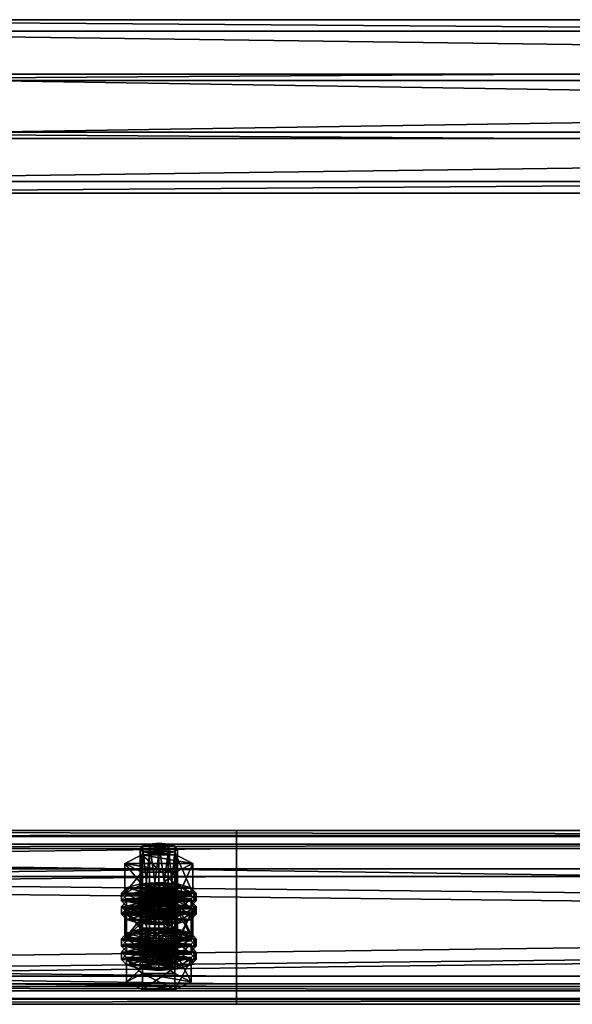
# Model space of a CAD drawing. Header units: millimetres. Extents: x 60485 to 71303, y 100 to 16900.
# Tile 873 of 1056: x 66030 to 66208, y 9911 to 10228. Entities that reach past the tile are written whole.
import ezdxf

# ---------------------------------------------------------------- set-up
doc = ezdxf.new("R2010")
doc.units = ezdxf.units.MM
for name, color, linetype in [('13', 7, 'Continuous'), ('4', 7, 'Continuous'), ('9', 7, 'Continuous')]:
    doc.layers.add(name, color=color, linetype=linetype)

msp = doc.modelspace()

# ---------------------------------------------------------------- meshes
at = {"layer": '13', "color": 7}
mesh = msp.add_polyface(dxfattribs=at)
corners = [(66075, 9959.24, 5211.08), (66072, 9959.47, 5211.85), (66072, 9938.44, 5218.28), (66069.8, 9960.12, 5213.95), (66069.8, 9939.08, 5220.38), (66069, 9960.99, 5216.81), (66069, 9939.95, 5223.25), (66069.8, 9961.87, 5219.68), (66069.8, 9940.83, 5226.12), (66072, 9962.51, 5221.78), (66072, 9941.47, 5228.22), (66075, 9962.75, 5222.55), (66075, 9941.71, 5228.99), (66078, 9959.47, 5211.85), (66080.2, 9960.12, 5213.95), (66081, 9960.99, 5216.81), (66080.2, 9961.87, 5219.68), (66078, 9962.51, 5221.78), (66080.48, 9953.43, 5209.19), (66069.52, 9953.43, 5209.19), (66069.52, 9943.87, 5212.12), (66064.03, 9956.21, 5218.28), (66064.03, 9946.65, 5221.2), (66069.52, 9958.99, 5227.36), (66069.52, 9949.43, 5230.29), (66080.48, 9949.43, 5230.29), (66085.97, 9956.21, 5218.28), (66080.48, 9943.87, 5212.12), (66064.61, 9944.1, 5228.26), (66085.39, 9944.1, 5228.26), (66069, 9945.39, 5232.46), (66081, 9945.39, 5232.46), (66075, 9945.86, 5233.99), (66064.61, 9944.89, 5215.46), (66063, 9946.65, 5221.2), (66063, 9944.26, 5221.93), (66064.61, 9948.4, 5226.94), (66064.61, 9946.01, 5227.67), (66069, 9949.69, 5231.14), (66069, 9947.3, 5231.87), (66075, 9950.16, 5232.68), (66075, 9947.77, 5233.41), (66085.39, 9944.89, 5215.46), (66087, 9946.65, 5221.2), (66085.39, 9948.4, 5226.94), (66081, 9949.69, 5231.14), (66085.39, 9946.01, 5227.67), (66087, 9944.26, 5221.93), (66072, 9944.85, 5164.03), (66078, 9944.85, 5164.03), (66069.8, 9945.49, 5166.13), (66080.2, 9945.49, 5166.13), (66069, 9946.37, 5169), (66081, 9946.37, 5169), (66069.8, 9947.25, 5171.87), (66080.2, 9947.25, 5171.87), (66072, 9947.89, 5173.97)]
mesh.append_faces([[corners[k] for k in face] for face in [(5, 8, 6, 6), (7, 10, 8, 8), (9, 12, 10, 10), (13, 1, 0, 0), (9, 17, 11, 11), (19, 22, 20, 20), (21, 24, 22, 22), (23, 25, 24, 24), (18, 21, 19, 19), (30, 31, 32, 32), (34, 37, 35, 35), (36, 39, 37, 37), (38, 41, 39, 39), (38, 45, 40, 40)]], dxfattribs={"vtx0": -1, "color": 7})
mesh.append_faces([[corners[k] for k in face] for face in [(1, 13, 3, 3), (3, 14, 5, 5), (5, 15, 7, 7), (7, 16, 9, 9), (21, 26, 23, 23), (24, 27, 22, 22), (28, 29, 30, 30), (33, 42, 34, 34), (34, 43, 36, 36), (36, 44, 38, 38), (39, 46, 37, 37), (37, 47, 35, 35), (48, 49, 50, 50), (50, 51, 52, 52), (52, 53, 54, 54), (54, 55, 56, 56)]], dxfattribs={"vtx0": -1, "vtx1": -1, "color": 7})
mesh.append_faces([[corners[k] for k in face] for face in [(0, 1, 2, 2), (1, 3, 4, 4), (3, 5, 6, 6), (5, 7, 8, 8), (7, 9, 10, 10), (9, 11, 12, 12), (18, 19, 20, 20), (19, 21, 22, 22), (21, 23, 24, 24), (33, 34, 35, 35), (34, 36, 37, 37), (36, 38, 39, 39), (38, 40, 41, 41)]], dxfattribs={"vtx2": -1, "vtx3": -1, "color": 7})
mesh = msp.add_polyface(dxfattribs=at)
corners = [(66081, 9960.99, 5216.81), (66080.2, 9960.12, 5213.95), (66080.2, 9939.08, 5220.38), (66081, 9939.95, 5223.25), (66078, 9959.47, 5211.85), (66078, 9938.44, 5218.28), (66075, 9959.24, 5211.08), (66075, 9938.2, 5217.51), (66075, 9962.75, 5222.55), (66078, 9962.51, 5221.78), (66078, 9941.47, 5228.22), (66075, 9941.71, 5228.99), (66080.2, 9961.87, 5219.68), (66080.2, 9940.83, 5226.12), (66069.8, 9960.12, 5213.95), (66069, 9960.99, 5216.81), (66069.8, 9961.87, 5219.68), (66072, 9962.51, 5221.78), (66085.97, 9956.21, 5218.28), (66080.48, 9953.43, 5209.19), (66080.48, 9943.87, 5212.12), (66085.97, 9946.65, 5221.2), (66069.52, 9943.87, 5212.12), (66069.52, 9958.99, 5227.36), (66080.48, 9958.99, 5227.36), (66080.48, 9949.43, 5230.29), (66064.03, 9956.21, 5218.28), (66069.52, 9949.43, 5230.29), (66069, 9945.39, 5232.46), (66085.39, 9944.1, 5228.26), (66081, 9945.39, 5232.46), (66075, 9950.16, 5232.68), (66081, 9949.69, 5231.14), (66081, 9947.3, 5231.87), (66075, 9947.77, 5233.41), (66085.39, 9948.4, 5226.94), (66085.39, 9946.01, 5227.67), (66087, 9946.65, 5221.2), (66087, 9944.26, 5221.93), (66063, 9946.65, 5221.2), (66085.39, 9944.89, 5215.46), (66064.61, 9948.4, 5226.94), (66069, 9949.69, 5231.14), (66069, 9947.3, 5231.87), (66064.61, 9946.01, 5227.67), (66078, 9944.85, 5164.03), (66072, 9944.85, 5164.03), (66075, 9944.61, 5163.26), (66069.8, 9945.49, 5166.13), (66080.2, 9945.49, 5166.13), (66069, 9946.37, 5169), (66081, 9946.37, 5169), (66069.8, 9947.25, 5171.87), (66080.2, 9947.25, 5171.87), (66072, 9947.89, 5173.97), (66078, 9947.89, 5173.97), (66075, 9948.12, 5174.74)]
mesh.append_faces([[corners[k] for k in face] for face in [(0, 2, 3, 3), (8, 10, 11, 11), (9, 13, 10, 10), (12, 3, 13, 13), (18, 20, 21, 21), (19, 22, 20, 20), (24, 21, 25, 25), (23, 18, 24, 24), (21, 27, 25, 25), (31, 33, 34, 34), (32, 36, 33, 33), (35, 38, 36, 36), (33, 43, 34, 34), (45, 46, 47, 47), (54, 55, 56, 56)]], dxfattribs={"vtx0": -1, "color": 7})
mesh.append_faces([[corners[k] for k in face] for face in [(14, 4, 1, 1), (15, 1, 0, 0), (16, 0, 12, 12), (17, 12, 9, 9), (26, 19, 18, 18), (27, 21, 20, 20), (28, 29, 30, 30), (39, 40, 37, 37), (41, 37, 35, 35), (42, 35, 32, 32), (43, 33, 36, 36), (44, 36, 38, 38), (48, 45, 49, 49), (50, 49, 51, 51), (52, 51, 53, 53), (54, 53, 55, 55)]], dxfattribs={"vtx0": -1, "vtx2": -1, "vtx3": -1, "color": 7})
mesh.append_faces([[corners[k] for k in face] for face in [(0, 1, 2, 2), (1, 4, 5, 5), (4, 6, 7, 7), (8, 9, 10, 10), (9, 12, 13, 13), (12, 0, 3, 3), (18, 19, 20, 20), (23, 24, 25, 25), (24, 18, 21, 21), (31, 32, 33, 33), (32, 35, 36, 36), (35, 37, 38, 38)]], dxfattribs={"vtx2": -1, "vtx3": -1, "color": 7})
mesh = msp.add_polyface(dxfattribs=at)
corners = [(66075, 9959.24, 5211.08), (66072, 9938.44, 5218.28), (66075, 9938.2, 5217.51), (66072, 9959.47, 5211.85), (66069.8, 9939.08, 5220.38), (66069.8, 9960.12, 5213.95), (66069, 9939.95, 5223.25), (66078, 9941.47, 5228.22), (66072, 9941.47, 5228.22), (66075, 9941.71, 5228.99), (66080.2, 9940.83, 5226.12), (66069.8, 9940.83, 5226.12), (66081, 9939.95, 5223.25), (66080.2, 9939.08, 5220.38), (66078, 9938.44, 5218.28), (66064.61, 9939.95, 5223.25), (66069.8, 9942.59, 5231.86), (66069.8, 9935.42, 5234.05), (66080.2, 9937.32, 5214.64), (66069.8, 9937.32, 5214.64), (66085.39, 9939.95, 5223.25), (66064.03, 9946.65, 5221.2), (66080.48, 9943.87, 5212.12), (66069.52, 9943.87, 5212.12), (66075, 9938.84, 5211.04), (66069, 9939.31, 5212.58), (66069, 9936.92, 5213.31), (66064.61, 9940.59, 5216.78), (66064.61, 9938.2, 5217.51), (66063, 9942.35, 5222.52), (66063, 9939.95, 5223.25), (66064.61, 9944.1, 5228.26), (66064.61, 9941.71, 5228.99), (66069, 9945.39, 5232.46), (66069, 9942.99, 5233.19), (66075, 9945.86, 5233.99), (66075, 9943.46, 5234.72), (66081, 9939.31, 5212.58), (66085.39, 9940.59, 5216.78), (66087, 9942.35, 5222.52), (66085.39, 9941.71, 5228.99), (66087, 9939.95, 5223.25), (66085.39, 9938.2, 5217.51), (66075, 9943.14, 5209.73), (66069, 9943.61, 5211.26), (66069, 9941.22, 5212), (66075, 9940.75, 5210.46), (66064.61, 9944.89, 5215.46), (66064.61, 9942.5, 5216.2), (66063, 9944.26, 5221.93), (66081, 9943.61, 5211.26), (66085.39, 9942.5, 5216.2), (66081, 9941.22, 5212), (66072, 9947.89, 5173.97), (66075, 9948.12, 5174.74), (66075, 9927.08, 5181.17), (66064.03, 9941.59, 5170.46), (66069.52, 9944.36, 5179.55), (66069.52, 9934.8, 5182.47), (66080.48, 9938.81, 5161.38), (66069.52, 9938.81, 5161.38), (66085.97, 9941.59, 5170.46)]
mesh.append_faces([[corners[k] for k in face] for face in [(0, 1, 2, 2), (3, 4, 1, 1), (5, 6, 4, 4), (7, 8, 9, 9), (1, 14, 2, 2), (18, 15, 19, 19), (21, 22, 23, 23), (25, 28, 26, 26), (27, 30, 28, 28), (29, 32, 30, 30), (31, 34, 32, 32), (33, 36, 34, 34), (37, 25, 24, 24), (43, 45, 46, 46), (44, 48, 45, 45), (47, 49, 48, 48), (59, 56, 60, 60)]], dxfattribs={"vtx0": -1, "color": 7})
mesh.append_faces([[corners[k] for k in face] for face in [(8, 10, 11, 11), (11, 12, 6, 6), (6, 13, 4, 4), (4, 14, 1, 1), (15, 20, 16, 16), (25, 37, 27, 27), (27, 38, 29, 29), (29, 39, 31, 31), (34, 40, 32, 32), (32, 41, 30, 30), (30, 42, 28, 28), (44, 50, 47, 47), (49, 51, 48, 48), (48, 52, 45, 45), (56, 61, 57, 57)]], dxfattribs={"vtx0": -1, "vtx1": -1, "color": 7})
mesh.append_faces([[corners[k] for k in face] for face in [(15, 16, 17, 17), (24, 25, 26, 26), (25, 27, 28, 28), (27, 29, 30, 30), (29, 31, 32, 32), (31, 33, 34, 34), (33, 35, 36, 36), (43, 44, 45, 45), (44, 47, 48, 48), (53, 54, 55, 55), (56, 57, 58, 58)]], dxfattribs={"vtx2": -1, "vtx3": -1, "color": 7})
mesh = msp.add_polyface(dxfattribs=at)
corners = [(66080.2, 9960.12, 5213.95), (66078, 9938.44, 5218.28), (66080.2, 9939.08, 5220.38), (66078, 9959.47, 5211.85), (66075, 9938.2, 5217.51), (66072, 9941.47, 5228.22), (66078, 9941.47, 5228.22), (66080.2, 9940.83, 5226.12), (66069.8, 9940.83, 5226.12), (66081, 9939.95, 5223.25), (66069, 9939.95, 5223.25), (66069.8, 9939.08, 5220.38), (66069.8, 9942.59, 5231.86), (66080.2, 9942.59, 5231.86), (66080.2, 9935.42, 5234.05), (66064.61, 9939.95, 5223.25), (66080.2, 9937.32, 5214.64), (66085.39, 9939.95, 5223.25), (66087, 9942.35, 5222.52), (66085.39, 9940.59, 5216.78), (66085.39, 9938.2, 5217.51), (66087, 9939.95, 5223.25), (66081, 9939.31, 5212.58), (66081, 9936.92, 5213.31), (66075, 9938.84, 5211.04), (66075, 9936.44, 5211.77), (66075, 9945.86, 5233.99), (66081, 9945.39, 5232.46), (66081, 9942.99, 5233.19), (66075, 9943.46, 5234.72), (66085.39, 9944.1, 5228.26), (66085.39, 9941.71, 5228.99), (66064.61, 9940.59, 5216.78), (66063, 9942.35, 5222.52), (66064.61, 9944.1, 5228.26), (66069, 9942.99, 5233.19), (66064.61, 9941.71, 5228.99), (66063, 9939.95, 5223.25), (66064.61, 9938.2, 5217.51), (66087, 9946.65, 5221.2), (66085.39, 9944.89, 5215.46), (66085.39, 9942.5, 5216.2), (66087, 9944.26, 5221.93), (66081, 9943.61, 5211.26), (66081, 9941.22, 5212), (66075, 9943.14, 5209.73), (66075, 9940.75, 5210.46), (66069, 9943.61, 5211.26), (66064.61, 9944.89, 5215.46), (66063, 9944.26, 5221.93), (66064.61, 9942.5, 5216.2), (66069, 9941.22, 5212), (66069.52, 9944.36, 5179.55), (66080.48, 9944.36, 5179.55), (66080.48, 9934.8, 5182.47), (66085.97, 9941.59, 5170.46), (66085.97, 9932.02, 5173.39), (66064.03, 9941.59, 5170.46), (66080.48, 9938.81, 5161.38)]
mesh.append_faces([[corners[k] for k in face] for face in [(0, 1, 2, 2), (3, 4, 1, 1), (12, 17, 13, 13), (18, 20, 21, 21), (19, 23, 20, 20), (26, 28, 29, 29), (27, 31, 28, 28), (30, 21, 31, 31), (28, 35, 29, 29), (39, 41, 42, 42), (40, 44, 41, 41), (43, 46, 44, 44), (43, 47, 45, 45), (51, 44, 46, 46), (52, 55, 53, 53)]], dxfattribs={"vtx0": -1, "color": 7})
mesh.append_faces([[corners[k] for k in face] for face in [(5, 6, 7, 7), (8, 7, 9, 9), (10, 9, 2, 2), (11, 2, 1, 1), (15, 16, 17, 17), (32, 22, 19, 19), (33, 19, 18, 18), (34, 18, 30, 30), (35, 28, 31, 31), (36, 31, 21, 21), (37, 21, 20, 20), (38, 20, 23, 23), (48, 43, 40, 40), (49, 42, 41, 41), (50, 41, 44, 44), (57, 58, 55, 55)]], dxfattribs={"vtx0": -1, "vtx2": -1, "vtx3": -1, "color": 7})
mesh.append_faces([[corners[k] for k in face] for face in [(12, 13, 14, 14), (18, 19, 20, 20), (19, 22, 23, 23), (22, 24, 25, 25), (26, 27, 28, 28), (27, 30, 31, 31), (30, 18, 21, 21), (39, 40, 41, 41), (40, 43, 44, 44), (43, 45, 46, 46), (52, 53, 54, 54), (53, 55, 56, 56)]], dxfattribs={"vtx2": -1, "vtx3": -1, "color": 7})
mesh = msp.add_polyface(dxfattribs=at)
corners = [(66085.39, 9939.95, 5223.25), (66080.2, 9937.32, 5214.64), (66080.2, 9930.15, 5216.84), (66085.39, 9932.78, 5225.44), (66069.8, 9930.15, 5216.84), (66080.2, 9942.59, 5231.86), (66080.2, 9935.42, 5234.05), (66069.8, 9935.42, 5234.05), (66081, 9939.31, 5212.58), (66075, 9936.44, 5211.77), (66081, 9936.92, 5213.31), (66081, 9946.37, 5169), (66080.2, 9945.49, 5166.13), (66080.2, 9924.45, 5172.57), (66081, 9925.33, 5175.44), (66078, 9944.85, 5164.03), (66078, 9923.81, 5170.47), (66075, 9944.61, 5163.26), (66075, 9923.57, 5169.7), (66075, 9948.12, 5174.74), (66078, 9947.89, 5173.97), (66078, 9926.85, 5180.41), (66075, 9927.08, 5181.17), (66080.2, 9947.25, 5171.87), (66080.2, 9926.21, 5178.31), (66085.97, 9941.59, 5170.46), (66080.48, 9938.81, 5161.38), (66080.48, 9929.24, 5164.3), (66085.97, 9932.02, 5173.39), (66069.52, 9929.24, 5164.3), (66080.48, 9944.36, 5179.55), (66080.48, 9934.8, 5182.47), (66069.52, 9934.8, 5182.47), (66075, 9931.23, 5186.18), (66081, 9930.76, 5184.64), (66081, 9928.37, 5185.37), (66069, 9930.76, 5184.64), (66085.39, 9929.48, 5180.44), (66087, 9932.02, 5173.39), (66085.39, 9930.27, 5167.65), (66085.39, 9927.88, 5168.38), (66087, 9929.63, 5174.12), (66075, 9935.53, 5184.86), (66081, 9935.06, 5183.33), (66081, 9932.67, 5184.06), (66075, 9933.14, 5185.6), (66085.39, 9933.78, 5179.13), (66085.39, 9931.39, 5179.86), (66064.61, 9930.27, 5167.65), (66081, 9928.98, 5163.45), (66063, 9932.02, 5173.39), (66064.61, 9933.78, 5179.13), (66069, 9935.06, 5183.33), (66064.61, 9931.39, 5179.86)]
mesh.append_faces([[corners[k] for k in face] for face in [(0, 2, 3, 3), (1, 4, 2, 2), (5, 3, 6, 6), (3, 7, 6, 6), (8, 9, 10, 10), (11, 13, 14, 14), (12, 16, 13, 13), (19, 21, 22, 22), (20, 24, 21, 21), (23, 14, 24, 24), (25, 27, 28, 28), (26, 29, 27, 27), (30, 28, 31, 31), (28, 32, 31, 31), (36, 34, 33, 33), (38, 40, 41, 41), (42, 44, 45, 45), (43, 47, 44, 44), (46, 41, 47, 47), (52, 43, 42, 42), (47, 45, 44, 44)]], dxfattribs={"vtx0": -1, "color": 7})
mesh.append_faces([[corners[k] for k in face] for face in [(7, 3, 2, 2), (32, 28, 27, 27), (36, 37, 34, 34), (48, 49, 39, 39), (50, 39, 38, 38), (51, 38, 46, 46), (52, 46, 43, 43), (53, 47, 41, 41)]], dxfattribs={"vtx0": -1, "vtx2": -1, "vtx3": -1, "color": 7})
mesh.append_faces([[corners[k] for k in face] for face in [(0, 1, 2, 2), (5, 0, 3, 3), (11, 12, 13, 13), (12, 15, 16, 16), (15, 17, 18, 18), (19, 20, 21, 21), (20, 23, 24, 24), (23, 11, 14, 14), (25, 26, 27, 27), (33, 34, 35, 35), (38, 39, 40, 40), (42, 43, 44, 44), (43, 46, 47, 47), (46, 38, 41, 41)]], dxfattribs={"vtx2": -1, "vtx3": -1, "color": 7})
mesh = msp.add_polyface(dxfattribs=at)
corners = [(66080.2, 9937.32, 5214.64), (66069.8, 9937.32, 5214.64), (66069.8, 9930.15, 5216.84), (66064.61, 9939.95, 5223.25), (66064.61, 9932.78, 5225.44), (66069.8, 9935.42, 5234.05), (66069.8, 9942.59, 5231.86), (66080.2, 9935.42, 5234.05), (66080.2, 9930.15, 5216.84), (66075, 9938.84, 5211.04), (66069, 9936.92, 5213.31), (66075, 9936.44, 5211.77), (66064.61, 9938.2, 5217.51), (66081, 9936.92, 5213.31), (66075, 9944.61, 5163.26), (66072, 9944.85, 5164.03), (66072, 9923.81, 5170.47), (66069.8, 9945.49, 5166.13), (66069.8, 9924.45, 5172.57), (66069, 9946.37, 5169), (66069, 9925.33, 5175.44), (66069.8, 9947.25, 5171.87), (66069.8, 9926.21, 5178.31), (66072, 9947.89, 5173.97), (66072, 9926.85, 5180.41), (66075, 9927.08, 5181.17), (66080.48, 9938.81, 5161.38), (66069.52, 9938.81, 5161.38), (66069.52, 9929.24, 5164.3), (66064.03, 9941.59, 5170.46), (66064.03, 9932.02, 5173.39), (66069.52, 9934.8, 5182.47), (66069.52, 9944.36, 5179.55), (66080.48, 9934.8, 5182.47), (66080.48, 9929.24, 5164.3), (66064.61, 9929.48, 5180.44), (66069, 9930.76, 5184.64), (66069, 9928.37, 5185.37), (66075, 9931.23, 5186.18), (66075, 9928.84, 5186.91), (66085.39, 9929.48, 5180.44), (66064.61, 9930.27, 5167.65), (66063, 9932.02, 5173.39), (66063, 9929.63, 5174.12), (66064.61, 9933.78, 5179.13), (66064.61, 9931.39, 5179.86), (66069, 9935.06, 5183.33), (66069, 9932.67, 5184.06), (66075, 9935.53, 5184.86), (66075, 9933.14, 5185.6), (66069, 9928.98, 5163.45), (66081, 9928.98, 5163.45), (66085.39, 9930.27, 5167.65), (66087, 9932.02, 5173.39), (66085.39, 9933.78, 5179.13), (66085.39, 9931.39, 5179.86), (66087, 9929.63, 5174.12)]
mesh.append_faces([[corners[k] for k in face] for face in [(1, 4, 2, 2), (3, 5, 4, 4), (6, 7, 5, 5), (4, 8, 2, 2), (9, 10, 11, 11), (10, 13, 11, 11), (17, 20, 18, 18), (19, 22, 20, 20), (21, 24, 22, 22), (23, 25, 24, 24), (27, 30, 28, 28), (29, 31, 30, 30), (32, 33, 31, 31), (30, 34, 28, 28), (42, 45, 43, 43), (44, 47, 45, 45), (46, 49, 47, 47)]], dxfattribs={"vtx0": -1, "color": 7})
mesh.append_faces([[corners[k] for k in face] for face in [(5, 8, 4, 4), (12, 13, 10, 10), (31, 34, 30, 30), (35, 40, 36, 36), (50, 51, 41, 41), (41, 52, 42, 42), (42, 53, 44, 44), (44, 54, 46, 46), (49, 55, 47, 47), (47, 55, 45, 45), (45, 56, 43, 43)]], dxfattribs={"vtx0": -1, "vtx1": -1, "color": 7})
mesh.append_faces([[corners[k] for k in face] for face in [(0, 1, 2, 2), (1, 3, 4, 4), (14, 15, 16, 16), (15, 17, 18, 18), (17, 19, 20, 20), (19, 21, 22, 22), (21, 23, 24, 24), (26, 27, 28, 28), (27, 29, 30, 30), (35, 36, 37, 37), (36, 38, 39, 39), (41, 42, 43, 43), (42, 44, 45, 45), (44, 46, 47, 47), (46, 48, 49, 49)]], dxfattribs={"vtx2": -1, "vtx3": -1, "color": 7})
mesh = msp.add_polyface(dxfattribs=at)
corners = [(66075, 9944.61, 5163.26), (66072, 9923.81, 5170.47), (66075, 9923.57, 5169.7), (66072, 9944.85, 5164.03), (66069.8, 9924.45, 5172.57), (66075, 9927.08, 5181.17), (66080.2, 9926.21, 5178.31), (66072, 9926.85, 5180.41), (66069.8, 9926.21, 5178.31), (66081, 9925.33, 5175.44), (66069, 9925.33, 5175.44), (66080.2, 9924.45, 5172.57), (66078, 9923.81, 5170.47), (66080.2, 9922.7, 5166.83), (66069.8, 9922.7, 5166.83), (66069.8, 9915.53, 5169.02), (66064.61, 9925.33, 5175.44), (66064.61, 9918.16, 5177.63), (66069.8, 9927.96, 5184.04), (66069.8, 9920.79, 5186.24), (66080.2, 9920.79, 5186.24), (66080.2, 9915.53, 5169.02), (66075, 9924.21, 5163.23), (66069, 9924.68, 5164.77), (66069, 9922.29, 5165.5), (66075, 9921.82, 5163.96), (66064.61, 9925.97, 5168.97), (66064.61, 9923.57, 5169.7), (66063, 9927.72, 5174.71), (66063, 9925.33, 5175.44), (66064.61, 9929.48, 5180.44), (66064.61, 9927.08, 5181.17), (66069, 9928.37, 5185.37), (66069, 9930.76, 5184.64), (66075, 9928.84, 5186.91), (66081, 9924.68, 5164.77), (66085.39, 9925.97, 5168.97), (66087, 9927.72, 5174.71), (66085.39, 9927.08, 5181.17), (66087, 9925.33, 5175.44), (66085.39, 9923.57, 5169.7), (66081, 9922.29, 5165.5), (66075, 9928.51, 5161.91), (66069, 9928.98, 5163.45), (66069, 9926.59, 5164.18), (66075, 9926.12, 5162.65), (66064.61, 9930.27, 5167.65), (66064.61, 9927.88, 5168.38), (66063, 9929.63, 5174.12), (66085.39, 9927.88, 5168.38), (66081, 9926.59, 5164.18)]
mesh.append_faces([[corners[k] for k in face] for face in [(0, 1, 2, 2), (3, 4, 1, 1), (1, 12, 2, 2), (14, 17, 15, 15), (16, 19, 17, 17), (18, 20, 19, 19), (13, 16, 14, 14), (17, 21, 15, 15), (22, 24, 25, 25), (23, 27, 24, 24), (26, 29, 27, 27), (28, 31, 29, 29), (30, 32, 31, 31), (33, 34, 32, 32), (35, 23, 22, 22), (42, 44, 45, 45), (43, 47, 44, 44), (46, 48, 47, 47)]], dxfattribs={"vtx0": -1, "color": 7})
mesh.append_faces([[corners[k] for k in face] for face in [(5, 6, 7, 7), (7, 6, 8, 8), (8, 9, 10, 10), (10, 11, 4, 4), (4, 12, 1, 1), (16, 13, 18, 18), (19, 21, 17, 17), (23, 35, 26, 26), (26, 36, 28, 28), (28, 37, 30, 30), (32, 38, 31, 31), (31, 39, 29, 29), (29, 40, 27, 27), (27, 41, 24, 24), (48, 49, 47, 47), (47, 50, 44, 44)]], dxfattribs={"vtx0": -1, "vtx1": -1, "color": 7})
mesh.append_faces([[corners[k] for k in face] for face in [(13, 14, 15, 15), (14, 16, 17, 17), (16, 18, 19, 19), (22, 23, 24, 24), (23, 26, 27, 27), (26, 28, 29, 29), (28, 30, 31, 31), (42, 43, 44, 44), (43, 46, 47, 47)]], dxfattribs={"vtx2": -1, "vtx3": -1, "color": 7})
mesh = msp.add_polyface(dxfattribs=at)
corners = [(66078, 9944.85, 5164.03), (66075, 9923.57, 5169.7), (66078, 9923.81, 5170.47), (66080.2, 9926.21, 5178.31), (66075, 9927.08, 5181.17), (66078, 9926.85, 5180.41), (66069.8, 9926.21, 5178.31), (66081, 9925.33, 5175.44), (66069, 9925.33, 5175.44), (66080.2, 9924.45, 5172.57), (66069.8, 9924.45, 5172.57), (66085.39, 9925.33, 5175.44), (66080.2, 9922.7, 5166.83), (66080.2, 9915.53, 5169.02), (66085.39, 9918.16, 5177.63), (66069.8, 9915.53, 5169.02), (66069.8, 9927.96, 5184.04), (66080.2, 9927.96, 5184.04), (66080.2, 9920.79, 5186.24), (66069.8, 9920.79, 5186.24), (66087, 9927.72, 5174.71), (66085.39, 9925.97, 5168.97), (66085.39, 9923.57, 5169.7), (66087, 9925.33, 5175.44), (66081, 9924.68, 5164.77), (66081, 9922.29, 5165.5), (66075, 9924.21, 5163.23), (66075, 9921.82, 5163.96), (66075, 9931.23, 5186.18), (66081, 9928.37, 5185.37), (66075, 9928.84, 5186.91), (66081, 9930.76, 5184.64), (66085.39, 9929.48, 5180.44), (66085.39, 9927.08, 5181.17), (66064.61, 9925.97, 5168.97), (66063, 9927.72, 5174.71), (66064.61, 9929.48, 5180.44), (66069, 9928.37, 5185.37), (66064.61, 9927.08, 5181.17), (66063, 9925.33, 5175.44), (66064.61, 9923.57, 5169.7), (66069, 9922.29, 5165.5), (66085.39, 9930.27, 5167.65), (66081, 9928.98, 5163.45), (66081, 9926.59, 5164.18), (66085.39, 9927.88, 5168.38), (66075, 9928.51, 5161.91), (66075, 9926.12, 5162.65), (66069, 9928.98, 5163.45), (66063, 9929.63, 5174.12), (66087, 9929.63, 5174.12), (66064.61, 9927.88, 5168.38), (66069, 9926.59, 5164.18)]
mesh.append_faces([[corners[k] for k in face] for face in [(0, 1, 2, 2), (3, 4, 5, 5), (11, 13, 14, 14), (12, 15, 13, 13), (17, 14, 18, 18), (16, 11, 17, 17), (14, 19, 18, 18), (20, 22, 23, 23), (21, 25, 22, 22), (24, 27, 25, 25), (28, 29, 30, 30), (31, 33, 29, 29), (32, 23, 33, 33), (29, 37, 30, 30), (41, 25, 27, 27), (42, 44, 45, 45), (43, 47, 44, 44), (43, 48, 46, 46), (52, 44, 47, 47)]], dxfattribs={"vtx0": -1, "color": 7})
mesh.append_faces([[corners[k] for k in face] for face in [(6, 3, 7, 7), (8, 7, 9, 9), (10, 9, 2, 2), (16, 12, 11, 11), (19, 14, 13, 13), (34, 24, 21, 21), (35, 21, 20, 20), (36, 20, 32, 32), (37, 29, 33, 33), (38, 33, 23, 23), (39, 23, 22, 22), (40, 22, 25, 25), (49, 50, 45, 45), (51, 45, 44, 44)]], dxfattribs={"vtx0": -1, "vtx2": -1, "vtx3": -1, "color": 7})
mesh.append_faces([[corners[k] for k in face] for face in [(11, 12, 13, 13), (16, 17, 18, 18), (17, 11, 14, 14), (20, 21, 22, 22), (21, 24, 25, 25), (24, 26, 27, 27), (31, 32, 33, 33), (32, 20, 23, 23), (42, 43, 44, 44), (43, 46, 47, 47)]], dxfattribs={"vtx2": -1, "vtx3": -1, "color": 7})
at = {"layer": '4', "color": 171}
mesh = msp.add_polyface(dxfattribs=at)
corners = [(68312, 10208.36, 4976.93), (68312, 10175.85, 4986.87), (65888, 10175.85, 4986.87), (65888, 10208.36, 4976.93), (68312, 10191.64, 5038.51), (65888, 10191.64, 5038.51), (68312, 10224.15, 5028.57), (65888, 10224.15, 5028.57), (68312, 10210.35, 4973.18), (68312, 10227.9, 5030.56), (65888, 10227.9, 5030.56), (65888, 10210.35, 4973.18), (68312, 10189.65, 5042.25), (65888, 10189.65, 5042.25), (68312, 10172.1, 4984.87), (65888, 10172.1, 4984.87)]
mesh.append_faces([[corners[k] for k in face] for face in [(0, 2, 3, 3), (1, 5, 2, 2), (4, 7, 5, 5), (6, 3, 7, 7), (8, 10, 11, 11), (9, 13, 10, 10), (12, 15, 13, 13), (14, 11, 15, 15)]], dxfattribs={"vtx0": -1, "color": 171})
mesh.append_faces([[corners[k] for k in face] for face in [(9, 6, 12, 12), (6, 8, 0, 0), (0, 8, 1, 1), (12, 4, 14, 14), (4, 12, 6, 6), (14, 1, 8, 8), (11, 3, 15, 15), (3, 10, 7, 7), (7, 10, 5, 5), (15, 2, 13, 13), (2, 15, 3, 3), (13, 5, 10, 10)]], dxfattribs={"vtx0": -1, "vtx1": -1, "color": 171})
mesh.append_faces([[corners[k] for k in face] for face in [(6, 9, 8, 8), (14, 4, 1, 1), (3, 11, 10, 10), (13, 2, 5, 5)]], dxfattribs={"vtx0": -1, "vtx2": -1, "vtx3": -1, "color": 171})
mesh.append_faces([[corners[k] for k in face] for face in [(0, 1, 2, 2), (1, 4, 5, 5), (4, 6, 7, 7), (6, 0, 3, 3), (8, 9, 10, 10), (9, 12, 13, 13), (12, 14, 15, 15), (14, 8, 11, 11)]], dxfattribs={"vtx2": -1, "vtx3": -1, "color": 171})
at = {"layer": '9', "color": 243}
mesh = msp.add_polyface(dxfattribs=at)
corners = [(62900, 9962.43, 5127.49), (62900, 9917.48, 5141.24), (66100, 9917.48, 5141.24), (66100, 9962.43, 5127.49), (62900, 9952, 5254.08), (66100, 9952, 5254.08), (62900, 9916.62, 5264.9), (66100, 9916.62, 5264.9), (62900, 9912.81, 5252.47), (66100, 9912.81, 5252.47), (62900, 9910.9, 5253.05), (66100, 9910.9, 5253.05), (62900, 9915.29, 5267.4), (66100, 9915.29, 5267.4), (62900, 9954.5, 5255.4), (66100, 9954.5, 5255.4), (62900, 9919.98, 5142.56), (66100, 9919.98, 5142.56), (62900, 9961.1, 5129.99), (66100, 9961.1, 5129.99), (62900, 9964.9, 5142.42), (66100, 9964.9, 5142.42), (62900, 9966.81, 5141.83), (66100, 9966.81, 5141.83)]
mesh.append_faces([[corners[k] for k in face] for face in [(0, 2, 3, 3), (1, 5, 2, 2), (4, 7, 5, 5), (6, 9, 7, 7), (8, 11, 9, 9), (10, 13, 11, 11), (12, 15, 13, 13), (14, 17, 15, 15), (16, 19, 17, 17), (18, 21, 19, 19), (20, 23, 21, 21), (22, 3, 23, 23), (8, 12, 10, 10), (20, 0, 22, 22), (13, 9, 11, 11)]], dxfattribs={"vtx0": -1, "color": 243})
mesh.append_faces([[corners[k] for k in face] for face in [(12, 6, 14, 14), (14, 1, 16, 16), (16, 0, 18, 18), (18, 0, 20, 20), (3, 19, 23, 23), (19, 2, 17, 17), (17, 2, 15, 15), (15, 5, 13, 13)]], dxfattribs={"vtx0": -1, "vtx1": -1, "color": 243})
mesh.append_faces([[corners[k] for k in face] for face in [(12, 8, 6, 6), (14, 6, 4, 4), (14, 4, 1, 1), (16, 1, 0, 0), (19, 3, 2, 2), (15, 2, 5, 5), (13, 5, 7, 7), (13, 7, 9, 9)]], dxfattribs={"vtx0": -1, "vtx2": -1, "vtx3": -1, "color": 243})
mesh.append_faces([[corners[k] for k in face] for face in [(21, 23, 19, 19)]], dxfattribs={"vtx1": -1, "color": 243})
mesh.append_faces([[corners[k] for k in face] for face in [(0, 1, 2, 2), (1, 4, 5, 5), (4, 6, 7, 7), (6, 8, 9, 9), (8, 10, 11, 11), (10, 12, 13, 13), (12, 14, 15, 15), (14, 16, 17, 17), (16, 18, 19, 19), (18, 20, 21, 21), (20, 22, 23, 23), (22, 0, 3, 3)]], dxfattribs={"vtx2": -1, "vtx3": -1, "color": 243})
mesh = msp.add_polyface(dxfattribs=at)
corners = [(65500, 9962.43, 5127.49), (65500, 9917.48, 5141.24), (68700, 9917.48, 5141.24), (68700, 9962.43, 5127.49), (65500, 9952, 5254.08), (68700, 9952, 5254.08), (65500, 9916.62, 5264.9), (68700, 9916.62, 5264.9), (65500, 9912.81, 5252.47), (68700, 9912.81, 5252.47), (65500, 9910.9, 5253.05), (68700, 9910.9, 5253.05), (65500, 9915.29, 5267.4), (68700, 9915.29, 5267.4), (65500, 9954.5, 5255.4), (68700, 9954.5, 5255.4), (65500, 9919.98, 5142.56), (68700, 9919.98, 5142.56), (65500, 9961.1, 5129.99), (68700, 9961.1, 5129.99), (65500, 9964.9, 5142.42), (68700, 9964.9, 5142.42), (65500, 9966.81, 5141.83), (68700, 9966.81, 5141.83)]
mesh.append_faces([[corners[k] for k in face] for face in [(0, 2, 3, 3), (1, 5, 2, 2), (4, 7, 5, 5), (6, 9, 7, 7), (8, 11, 9, 9), (10, 13, 11, 11), (12, 15, 13, 13), (14, 17, 15, 15), (16, 19, 17, 17), (18, 21, 19, 19), (20, 23, 21, 21), (22, 3, 23, 23), (8, 12, 10, 10), (20, 0, 22, 22), (3, 21, 23, 23), (13, 9, 11, 11)]], dxfattribs={"vtx0": -1, "color": 243})
mesh.append_faces([[corners[k] for k in face] for face in [(12, 6, 14, 14), (14, 1, 16, 16), (16, 0, 18, 18), (18, 0, 20, 20), (21, 3, 19, 19), (19, 2, 17, 17), (17, 2, 15, 15), (15, 5, 13, 13)]], dxfattribs={"vtx0": -1, "vtx1": -1, "color": 243})
mesh.append_faces([[corners[k] for k in face] for face in [(12, 8, 6, 6), (14, 6, 4, 4), (14, 4, 1, 1), (16, 1, 0, 0), (19, 3, 2, 2), (15, 2, 5, 5), (13, 5, 7, 7), (13, 7, 9, 9)]], dxfattribs={"vtx0": -1, "vtx2": -1, "vtx3": -1, "color": 243})
mesh.append_faces([[corners[k] for k in face] for face in [(0, 1, 2, 2), (1, 4, 5, 5), (4, 6, 7, 7), (6, 8, 9, 9), (8, 10, 11, 11), (10, 12, 13, 13), (12, 14, 15, 15), (14, 16, 17, 17), (16, 18, 19, 19), (18, 20, 21, 21), (20, 22, 23, 23), (22, 0, 3, 3)]], dxfattribs={"vtx2": -1, "vtx3": -1, "color": 243})

doc.saveas('drawing.dxf')
